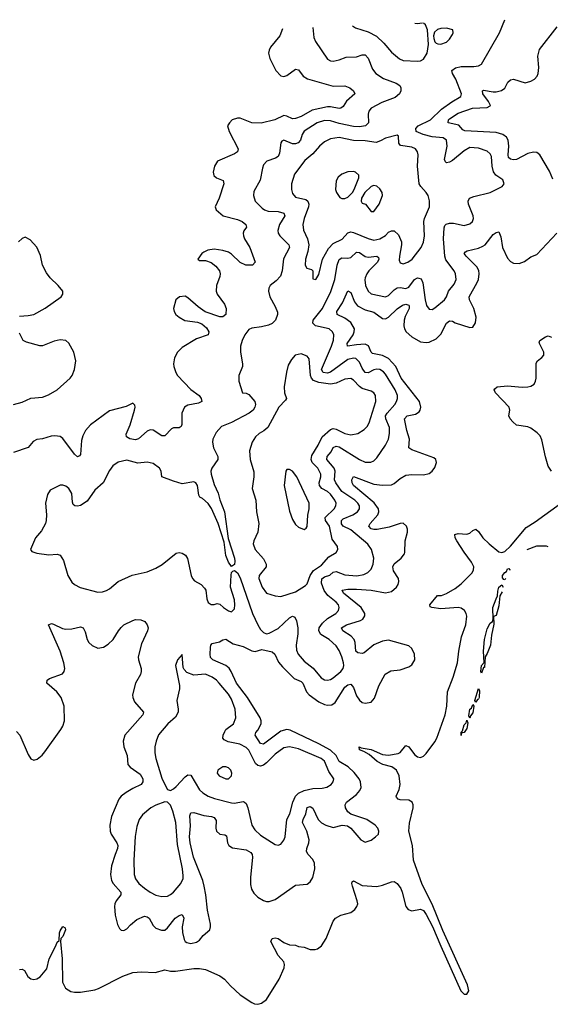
# Model space of a CAD drawing. Header units: inches. Extents: x 2057696 to 2160536, y 827480 to 1016834.
# Tile 421 of 422: x 2153172 to 2156823, y 1009997 to 1016780. Entities that reach past the tile are written whole.
import ezdxf

# ---------------------------------------------------------------- set-up
doc = ezdxf.new("R2010")
doc.units = ezdxf.units.IN
doc.header["$MEASUREMENT"] = 0
doc.layers.add('C1050', color=7, linetype='Continuous')
doc.layers.add('C1051', color=7, linetype='Continuous')

msp = doc.modelspace()

# ---------------------------------------------------------------- linework, layer by layer
at = {"layer": 'C1050', "color": 5, "elevation": 280}
msp.add_lwpolyline([(2154788.8, 1010000), (2154790, 1009999.3), (2154810, 1009996.8), (2154821, 1010000)], dxfattribs=at)
at = {"layer": 'C1051', "color": 5}
for points, elevation in [([(2155188.7, 1016726.2), (2155197.3, 1016657.3), (2155207.4, 1016630), (2155290, 1016508.9), (2155310, 1016496.9), (2155330, 1016494), (2155370, 1016502.8), (2155419.1, 1016520.9), (2155490, 1016524.2), (2155530, 1016538.4), (2155550, 1016538.6), (2155570, 1016515.3), (2155599.6, 1016439.6), (2155624, 1016410), (2155675.5, 1016375.5), (2155761.8, 1016341.8), (2155787.1, 1016327.1), (2155796, 1016310), (2155794.7, 1016290), (2155786.2, 1016270), (2155754.9, 1016245.1), (2155663.6, 1016210), (2155591.3, 1016170), (2155575.6, 1016150), (2155570.2, 1016130), (2155571.6, 1016070), (2155552, 1016050), (2155510, 1016042.6), (2155470, 1016044.1), (2155370, 1016065), (2155310, 1016083.7), (2155270, 1016086.2), (2155219.6, 1016070), (2155130, 1016011.2), (2155116.8, 1015990), (2155104.2, 1015950), (2155089.2, 1015930.8), (2155070, 1015925), (2155050, 1015926), (2154990, 1015949.5), (2154977.1, 1015942.9), (2154968.9, 1015931.1), (2154959.4, 1015860.6), (2154950, 1015836.9), (2154933.6, 1015826.4), (2154873.8, 1015806.2), (2154850, 1015779.5), (2154842, 1015758), (2154826.5, 1015673.5), (2154784.2, 1015595.8), (2154781.1, 1015570), (2154793.4, 1015530), (2154840.7, 1015480.7), (2154856.4, 1015470), (2154881.6, 1015461.6), (2154950, 1015458.4), (2154990, 1015446.4), (2154997.8, 1015430), (2154959.7, 1015370), (2154948.3, 1015328.3), (2154951.3, 1015310), (2154961.3, 1015290), (2155025, 1015230), (2155028.2, 1015210), (2154988.3, 1015131.7), (2154978.1, 1015050), (2154966.3, 1015013.7), (2154938.1, 1014981.9), (2154896.4, 1014950), (2154886, 1014930), (2154884.4, 1014910), (2154894.4, 1014870), (2154930, 1014804.9), (2154945.5, 1014765.5), (2154946.9, 1014750), (2154932.2, 1014710), (2154910, 1014688.2), (2154884, 1014676), (2154836.7, 1014663.3), (2154770, 1014654.7), (2154750, 1014646.6), (2154721.5, 1014610), (2154703.2, 1014570), (2154692.7, 1014530), (2154692.6, 1014490), (2154706.2, 1014410), (2154704.4, 1014390), (2154680.3, 1014330), (2154679.5, 1014290), (2154706, 1014210), (2154730, 1014207.2), (2154750, 1014197.6), (2154790, 1014150.5), (2154794, 1014130), (2154791.3, 1014110), (2154779.5, 1014090), (2154750.4, 1014070), (2154630, 1014005.2), (2154561.5, 1013978.5), (2154523.3, 1013936.6), (2154500.2, 1013890), (2154498.2, 1013870), (2154505, 1013830), (2154534.6, 1013770), (2154534.6, 1013750), (2154494, 1013690), (2154488.4, 1013670), (2154489.4, 1013650), (2154510, 1013578.7), (2154538.3, 1013518.3), (2154550, 1013472.2), (2154580.8, 1013390), (2154606.8, 1013206.8), (2154651.2, 1013070), (2154653.8, 1013050), (2154650, 1013027.8), (2154630, 1013013.7), (2154610, 1013041.8), (2154589.9, 1013089.9), (2154579.9, 1013179.9), (2154538, 1013310), (2154491.8, 1013411.8), (2154470, 1013446), (2154430, 1013482), (2154412.7, 1013490), (2154404.1, 1013504.1), (2154395.1, 1013570), (2154385.2, 1013590), (2154370, 1013596.3), (2154290, 1013582), (2154230, 1013599.8), (2154149.7, 1013629.8), (2154144.7, 1013670), (2154133.5, 1013690), (2154090, 1013722.2), (2154050, 1013732), (2153985.9, 1013725.9), (2153910, 1013745.3), (2153850, 1013730.9), (2153813.4, 1013706.6), (2153790, 1013675.1), (2153747.6, 1013590), (2153690, 1013539.1), (2153636, 1013464), (2153590, 1013434.2), (2153570, 1013428.9), (2153550.9, 1013430.9), (2153541.2, 1013441.2), (2153535.8, 1013455.8), (2153530, 1013515.1), (2153510, 1013549.6), (2153490, 1013566.6), (2153470, 1013574), (2153450, 1013573), (2153381.5, 1013538.5), (2153363.1, 1013510), (2153350.3, 1013450), (2153356, 1013370), (2153355.3, 1013330), (2153350.3, 1013309.7), (2153322.3, 1013257.7), (2153280.7, 1013210), (2153246.8, 1013130), (2153256, 1013116), (2153290, 1013104), (2153372.3, 1013092.3), (2153430, 1013097.4), (2153450, 1013090.3), (2153474.4, 1013054.4), (2153503.5, 1012950), (2153530, 1012904.9), (2153550, 1012888.5), (2153588.1, 1012868.1), (2153710, 1012837), (2153741.1, 1012838.9), (2153770, 1012847), (2153790, 1012858.7), (2153850, 1012909), (2153946.9, 1012953.1), (2154050, 1012977.4), (2154110, 1013002), (2154152.4, 1013027.6), (2154250, 1013106), (2154270, 1013110.6), (2154290, 1013106), (2154313.4, 1013090), (2154327.4, 1013067.4), (2154351.5, 1012951.5), (2154360.3, 1012930), (2154374.1, 1012914.1), (2154422, 1012890), (2154444.8, 1012864.8), (2154452.4, 1012850), (2154459.1, 1012790), (2154470, 1012766), (2154490, 1012751), (2154510, 1012751.3), (2154530, 1012758.8), (2154550, 1012754), (2154574, 1012730), (2154610, 1012706.5), (2154630, 1012700.2), (2154650, 1012720.5), (2154653, 1012750), (2154650, 1012782.9), (2154623, 1012870), (2154626.9, 1012953.1), (2154630, 1012970.8), (2154638.3, 1012981.7), (2154650, 1012984.7), (2154670, 1012969.5), (2154690, 1012934), (2154774.8, 1012690), (2154810, 1012610.2), (2154830, 1012578.4), (2154850, 1012557.4), (2154870, 1012550.2), (2154890, 1012554.3), (2154950, 1012585.5), (2155030, 1012660.2), (2155050, 1012670.2), (2155064.7, 1012664.7), (2155078, 1012638), (2155085.1, 1012590), (2155086.7, 1012550), (2155073.8, 1012470), (2155077.5, 1012437.5), (2155088.6, 1012410), (2155130, 1012360.7), (2155192.5, 1012312.4), (2155246.2, 1012246.2), (2155270, 1012232.3), (2155290, 1012230.2), (2155310, 1012234.4), (2155330, 1012245.2), (2155382.7, 1012290), (2155397.2, 1012310), (2155402.2, 1012330), (2155400.7, 1012350), (2155388.2, 1012390), (2155370, 1012434.3), (2155350, 1012467.4), (2155302.8, 1012510), (2155245.1, 1012545.1), (2155229.8, 1012570), (2155233.4, 1012590), (2155256.7, 1012623.3), (2155290, 1012654.8), (2155348.4, 1012690), (2155366.4, 1012710), (2155371.4, 1012730), (2155365.3, 1012750), (2155350, 1012767.7), (2155292.5, 1012812.5), (2155267.5, 1012847.5), (2155250, 1012897.6), (2155251.3, 1012928.7), (2155270, 1012941.2), (2155305.6, 1012954.4), (2155330, 1012975.1), (2155350, 1012979.3), (2155410, 1012954.6), (2155491.7, 1012948.3), (2155541.3, 1012958.7), (2155568.2, 1012971.8), (2155590, 1012994.9), (2155605.3, 1013030), (2155608.7, 1013070), (2155593.3, 1013130), (2155567.3, 1013167.3), (2155450, 1013265), (2155398.8, 1013290), (2155386.6, 1013306.6), (2155386.7, 1013330), (2155399.1, 1013340.9), (2155465.6, 1013370), (2155496.8, 1013390), (2155510.7, 1013410), (2155509.9, 1013430), (2155498.3, 1013450), (2155479, 1013470), (2155390, 1013529.9), (2155346.6, 1013590), (2155338.3, 1013610), (2155343.6, 1013670), (2155335.6, 1013690), (2155286.7, 1013750), (2155287.6, 1013770), (2155316.6, 1013803.4), (2155330, 1013833.8), (2155350, 1013843), (2155370, 1013838.2), (2155510, 1013750.2), (2155550, 1013732.4), (2155588.5, 1013731.5), (2155610, 1013741.3), (2155630, 1013761.6), (2155690, 1013848.9), (2155710.5, 1013889.5), (2155717.6, 1013930), (2155716.2, 1013970), (2155691, 1014030), (2155690.4, 1014050), (2155701.3, 1014070), (2155752.9, 1014130), (2155765.8, 1014150), (2155772, 1014170), (2155771.2, 1014190), (2155756.1, 1014230), (2155690, 1014338.9), (2155675.1, 1014355.1), (2155650, 1014369.9), (2155630, 1014371.8), (2155610, 1014367.8), (2155570, 1014347.6), (2155550, 1014349.8), (2155530, 1014378.9), (2155510, 1014420.7), (2155485.1, 1014445.1), (2155469.2, 1014449.2), (2155430, 1014439), (2155310, 1014351.4), (2155290, 1014345.7), (2155261.4, 1014350), (2155249.5, 1014370), (2155318.7, 1014530), (2155332.2, 1014572.2), (2155334.5, 1014610), (2155325.7, 1014630), (2155302.2, 1014650), (2155208.7, 1014670), (2155189.1, 1014690), (2155191.2, 1014710), (2155255.2, 1014790), (2155313.2, 1014906.8), (2155340.9, 1014990), (2155356.6, 1015090), (2155370, 1015128.9), (2155390, 1015139.1), (2155430, 1015136.6), (2155450, 1015141.7), (2155490, 1015177.8), (2155510, 1015176.9), (2155550, 1015147.9), (2155570, 1015143.8), (2155630.8, 1015150.8), (2155640.9, 1015140.9), (2155643.5, 1015130), (2155634.5, 1015110), (2155575.1, 1015050), (2155560.8, 1015030), (2155550, 1015002.7), (2155547.7, 1014987.7), (2155552.6, 1014950), (2155570.1, 1014910.1), (2155590, 1014892.3), (2155690, 1014871.8), (2155710, 1014878.9), (2155750, 1014919.4), (2155770, 1014932.7), (2155790, 1014934.7), (2155830, 1014927.9), (2155850, 1014937.6), (2155890, 1014990.7), (2155910, 1015001.8), (2155919.7, 1014999.7), (2155933.8, 1014993.8), (2155947.3, 1014967.3), (2155962, 1014850), (2155971.2, 1014811.2), (2155990, 1014785.5), (2156010, 1014784.4), (2156030, 1014794.6), (2156094.7, 1014850), (2156109.7, 1014870), (2156123.5, 1014910), (2156162.3, 1014957.7), (2156175, 1014990), (2156170.9, 1015030), (2156161.4, 1015050), (2156105.1, 1015125.1), (2156097.2, 1015150), (2156089, 1015270), (2156093.3, 1015346.7), (2156098.6, 1015361.4), (2156107.9, 1015372.1), (2156130, 1015377.9), (2156157.5, 1015377.5), (2156230, 1015363.2), (2156270, 1015372.7), (2156287.3, 1015390), (2156294.3, 1015410), (2156292.6, 1015430), (2156259.8, 1015510), (2156257.7, 1015530), (2156268.2, 1015550), (2156298, 1015562), (2156410, 1015590.4), (2156492, 1015630), (2156505.1, 1015650), (2156496.4, 1015676.4), (2156449.8, 1015709.8), (2156432.7, 1015732.7), (2156423, 1015770), (2156418, 1015838), (2156410, 1015856.3), (2156390, 1015875.3), (2156330, 1015896.2), (2156270, 1015899.3), (2156230, 1015876.5), (2156150, 1015809.1), (2156130, 1015798.6), (2156110, 1015794.8), (2156101.3, 1015801.3), (2156096.3, 1015816.3), (2156114.3, 1015910), (2156109, 1015950), (2156086.6, 1015966.6), (2156010, 1015973.6), (2155948.4, 1015990), (2155899.4, 1016010), (2155899.1, 1016030), (2155913.2, 1016050), (2155999.1, 1016090), (2156075.3, 1016164.7), (2156145.2, 1016214.8), (2156208.6, 1016250), (2156211.5, 1016270), (2156172.8, 1016370), (2156149.8, 1016410), (2156145.3, 1016430), (2156171.1, 1016448.9), (2156210, 1016458.8), (2156297.2, 1016457.2), (2156330, 1016462.7), (2156350, 1016472.7), (2156475.1, 1016690), (2156510.8, 1016780.2)], 340), ([(2154981.6, 1016717.7), (2154962.2, 1016670), (2154897.1, 1016590), (2154888, 1016570), (2154885.5, 1016550), (2154893.7, 1016513.7), (2154934.9, 1016430), (2154970, 1016392.9), (2154990, 1016388.4), (2155010, 1016396.2), (2155070, 1016440.2), (2155090, 1016435.3), (2155122.8, 1016390), (2155153, 1016373), (2155330, 1016322), (2155410, 1016325.2), (2155443.7, 1016310), (2155468.4, 1016290), (2155479.5, 1016270), (2155420.1, 1016219.9), (2155398, 1016182), (2155381, 1016170), (2155370, 1016168.1), (2155310, 1016180.7), (2155290, 1016179.1), (2155184.2, 1016155.8), (2155110, 1016114.1), (2155070, 1016100.2), (2155050, 1016097.3), (2155010, 1016115.8), (2154990, 1016119.2), (2154928.7, 1016091.3), (2154832.8, 1016067.2), (2154770, 1016070.4), (2154690, 1016100.7), (2154670, 1016102.8), (2154634.9, 1016090), (2154614.9, 1016070), (2154603, 1016050), (2154613.7, 1016010), (2154676, 1015890), (2154670.3, 1015870), (2154650, 1015856.4), (2154534.3, 1015805.7), (2154512, 1015770), (2154504.2, 1015730), (2154507.8, 1015707.8), (2154527.3, 1015690), (2154571.4, 1015671.4), (2154576.9, 1015650), (2154544.9, 1015550), (2154516.4, 1015490), (2154524.4, 1015470), (2154573, 1015430), (2154670, 1015404.5), (2154703.8, 1015390), (2154728.7, 1015370), (2154732.2, 1015350), (2154715.3, 1015324.7), (2154710.3, 1015310), (2154711.4, 1015290), (2154719.2, 1015270), (2154756.9, 1015210), (2154793.7, 1015110), (2154774.8, 1015090), (2154728, 1015088), (2154690, 1015106.6), (2154630, 1015165.7), (2154610, 1015177.6), (2154570, 1015189.8), (2154510, 1015198.7), (2154466.8, 1015193.2), (2154440.3, 1015179.7), (2154426, 1015170), (2154398, 1015130), (2154410, 1015121), (2154450, 1015120.4), (2154490, 1015107.2), (2154522.6, 1015082.6), (2154546.3, 1015050), (2154551.3, 1015030), (2154550.2, 1015010), (2154526.9, 1014950), (2154524.2, 1014910), (2154530.3, 1014890), (2154580.5, 1014820.5), (2154594, 1014790), (2154591.6, 1014748.5), (2154570, 1014733.6), (2154550, 1014733.5), (2154447.5, 1014767.5), (2154401.1, 1014801.1), (2154330, 1014864.7), (2154310, 1014874.7), (2154271.3, 1014870), (2154247.7, 1014850), (2154230.5, 1014790), (2154234.9, 1014770), (2154247.7, 1014750), (2154270.5, 1014730), (2154308.3, 1014708.3), (2154395.5, 1014695.5), (2154424.6, 1014684.6), (2154457.3, 1014657.3), (2154474.9, 1014630), (2154470, 1014609.6), (2154390, 1014582.3), (2154290, 1014520.9), (2154257.4, 1014490), (2154238.3, 1014450), (2154231.6, 1014410), (2154232.9, 1014390), (2154246.3, 1014350), (2154258.3, 1014330), (2154350, 1014231.8), (2154407.2, 1014190), (2154421.1, 1014170), (2154426, 1014150), (2154402.6, 1014137.4), (2154330, 1014123.7), (2154306.9, 1014110), (2154287.6, 1014070), (2154288.6, 1013991.4), (2154282.4, 1013977.6), (2154270, 1013967.3), (2154230, 1013967.6), (2154218, 1013962), (2154170, 1013913.6), (2154150, 1013912.8), (2154091.2, 1013951.2), (2154070, 1013953.8), (2154050, 1013945.1), (2153990, 1013893.3), (2153970, 1013886), (2153930, 1013891.5), (2153906.7, 1013906.7), (2153904.6, 1013924.6), (2153932, 1013988), (2153963, 1014090), (2153966.6, 1014110), (2153963.7, 1014123.7), (2153950, 1014139.3), (2153905.1, 1014114.9), (2153790, 1014085.3), (2153659.6, 1013990), (2153626, 1013950), (2153606.1, 1013913.9), (2153598.2, 1013881.8), (2153590, 1013784), (2153584.1, 1013775.9), (2153570.4, 1013769.6), (2153550, 1013786.6), (2153470, 1013895.4), (2153450, 1013908.5), (2153413.4, 1013913.4), (2153389.4, 1013910.6), (2153330, 1013892.4), (2153290, 1013888), (2153265.9, 1013874.1), (2153230, 1013833.6), (2153130, 1013798.7)], 320), ([(2155463.1, 1016737.4), (2155484.2, 1016724.2), (2155570, 1016697.3), (2155627.4, 1016667.4), (2155678.9, 1016618.9), (2155730, 1016556), (2155786, 1016510), (2155810, 1016500.2), (2155910, 1016494), (2155930, 1016496.4), (2155950, 1016508.2), (2155976.3, 1016550), (2155985, 1016610), (2155977.5, 1016710), (2155963.9, 1016743.9), (2155950.5, 1016757.3)], 360), ([(2155943.5, 1016757), (2155907.3, 1016752.7), (2155891.2, 1016754.9)], 360), ([(2156842, 1015682), (2156816.9, 1015736.9), (2156751.7, 1015850), (2156730, 1015864.5), (2156706.8, 1015866.8), (2156670, 1015857.2), (2156590, 1015817.9), (2156570, 1015815.2), (2156550, 1015818.8), (2156537, 1015830), (2156532.7, 1015850), (2156538.9, 1015910), (2156534.5, 1015950), (2156522.7, 1015970), (2156496.5, 1015990), (2156450, 1016002.5), (2156234.9, 1016014.9), (2156222.2, 1016022.2), (2156194.2, 1016054.2), (2156119.7, 1016070), (2156122.6, 1016090), (2156130, 1016097.4), (2156190, 1016136.4), (2156288.6, 1016171.4), (2156390, 1016175.7), (2156410, 1016187.2), (2156411.4, 1016190), (2156397.3, 1016217.3), (2156358.2, 1016270), (2156357.6, 1016290), (2156364.9, 1016295.1), (2156430, 1016282.7), (2156450, 1016282.9), (2156487.1, 1016292.9), (2156510.5, 1016309.5), (2156530.6, 1016349.4), (2156550, 1016366.5), (2156570.2, 1016370.2), (2156650, 1016345.7), (2156690, 1016355.8), (2156715.1, 1016370), (2156733.6, 1016390), (2156740.7, 1016410), (2156745.6, 1016450), (2156737.6, 1016530), (2156750, 1016574), (2156870, 1016730.7)], 320), ([(2153150, 1011877), (2153174.3, 1011850), (2153230, 1011717.3), (2153250, 1011687.3), (2153270, 1011678), (2153293.6, 1011686.4), (2153326.1, 1011713.9), (2153344.2, 1011735.8), (2153456, 1011890), (2153470, 1011913.4), (2153480.3, 1011950), (2153477.4, 1012050), (2153457.1, 1012110), (2153428.5, 1012150), (2153359.5, 1012210), (2153360.9, 1012230), (2153378.5, 1012241.5), (2153466.2, 1012273.8), (2153477.6, 1012290), (2153482, 1012310), (2153476.1, 1012350), (2153450.5, 1012430.5), (2153370, 1012611), (2153390, 1012619.3), (2153403.9, 1012616.1), (2153466.6, 1012586.6), (2153490, 1012581.3), (2153530, 1012582.7), (2153590, 1012597.6), (2153610, 1012590.4), (2153623.4, 1012563.4), (2153636.9, 1012510), (2153648.5, 1012488.5), (2153670, 1012468.8), (2153710, 1012450.4), (2153750, 1012456.4), (2153781.1, 1012478.9), (2153814.7, 1012510), (2153851.3, 1012570), (2153870, 1012592.2), (2153890, 1012610.3), (2153950, 1012641.3), (2153970, 1012648.2), (2154005.5, 1012645.5), (2154033, 1012633), (2154050.5, 1012610.5), (2154055.5, 1012590), (2154052.2, 1012570), (2154010, 1012479.5), (2153988.2, 1012390), (2153989.2, 1012369.2), (2154007.9, 1012310), (2154009.2, 1012290), (2154003.6, 1012270), (2153970.2, 1012210), (2153949.1, 1012130), (2153950.2, 1012110), (2153961.5, 1012081.5), (2154023.7, 1012010), (2154019.6, 1011990), (2153896.1, 1011850), (2153884, 1011810), (2153889.1, 1011770), (2153911.1, 1011710), (2153917.3, 1011650), (2153931.7, 1011630), (2154001.6, 1011581.6), (2154018.6, 1011550), (2154018.9, 1011530), (2154007.2, 1011510), (2153950, 1011484.1), (2153903.8, 1011456.2), (2153870.2, 1011430), (2153854, 1011410), (2153803.5, 1011290), (2153792.3, 1011230), (2153794.3, 1011190), (2153801.8, 1011170), (2153841.1, 1011110), (2153847.1, 1011090), (2153845.3, 1011070), (2153828.2, 1011030), (2153805.1, 1010950), (2153796.6, 1010890), (2153803.8, 1010850), (2153814.8, 1010830), (2153868.6, 1010770), (2153867.7, 1010750), (2153835.8, 1010710), (2153826.9, 1010690), (2153824.7, 1010670), (2153830.3, 1010610), (2153845.8, 1010545.9), (2153858, 1010518), (2153870, 1010507.7), (2153890, 1010505.5), (2153910, 1010517.6), (2153934.9, 1010545.1), (2153979.3, 1010580.7), (2154030, 1010603.5), (2154050, 1010600.2), (2154063.2, 1010590), (2154090, 1010538.9), (2154110, 1010521.8), (2154148.2, 1010508.2), (2154170, 1010508.6), (2154190, 1010523.5), (2154241.1, 1010590), (2154270, 1010609.5), (2154290, 1010615), (2154300.7, 1010590), (2154289.7, 1010530), (2154291.8, 1010491.8), (2154303.2, 1010443.2), (2154310, 1010428.9), (2154321.8, 1010421.8), (2154350, 1010416.5), (2154390, 1010425.5), (2154410, 1010439.6), (2154435.3, 1010470), (2154481, 1010510), (2154486, 1010530), (2154484.5, 1010550), (2154465.7, 1010645.7), (2154453.7, 1010750), (2154442, 1010810), (2154431.6, 1010850), (2154368.7, 1011010), (2154345, 1011110), (2154341.8, 1011150), (2154347.2, 1011227.2), (2154343.6, 1011296.4), (2154350, 1011315.8), (2154370, 1011317.7), (2154438.6, 1011298.6), (2154491.4, 1011291.4), (2154510, 1011283.6), (2154523.2, 1011263.2), (2154521.6, 1011210), (2154525.8, 1011190), (2154548.4, 1011170), (2154584.1, 1011164.1), (2154596.4, 1011156.4), (2154603.2, 1011110), (2154611.7, 1011090), (2154635.7, 1011075.7), (2154730, 1011060.3), (2154762.8, 1011042.8), (2154772.3, 1011030), (2154774.1, 1011010), (2154759.5, 1010870), (2154761.5, 1010821.5), (2154768, 1010790), (2154783, 1010763), (2154810, 1010734.7), (2154850, 1010711.1), (2154870, 1010705.6), (2154890, 1010705.4), (2154930, 1010719.7), (2155070, 1010816.5), (2155150, 1010824.9), (2155170, 1010839.5), (2155189, 1010871), (2155203.7, 1010930), (2155201.5, 1010970), (2155190, 1010994.5), (2155158, 1011030), (2155146, 1011050), (2155147.1, 1011070), (2155163, 1011110), (2155164, 1011130), (2155148.3, 1011190), (2155118.9, 1011250), (2155122.6, 1011270), (2155140.4, 1011310), (2155150, 1011353.8), (2155170, 1011360.7), (2155190, 1011347.7), (2155225.1, 1011270), (2155250, 1011245.9), (2155278.9, 1011230), (2155330, 1011214.3), (2155390.2, 1011230.2), (2155427.1, 1011227.1), (2155450.2, 1011210.2), (2155520.3, 1011130), (2155550, 1011114.3), (2155590, 1011127.6), (2155621.1, 1011150), (2155640.3, 1011170), (2155644.2, 1011190), (2155636, 1011210), (2155617.7, 1011230), (2155560.5, 1011270), (2155450, 1011307.2), (2155430, 1011322.7), (2155413.6, 1011350), (2155411.3, 1011370), (2155422, 1011390), (2155490, 1011441.3), (2155511.9, 1011470), (2155521, 1011490), (2155518.1, 1011530), (2155508.3, 1011550), (2155474.7, 1011594.7), (2155432.2, 1011632.2), (2155370, 1011669.3), (2155349.1, 1011710), (2155310, 1011747.4), (2155230, 1011792.2), (2155034.2, 1011885.8), (2155010, 1011889.3), (2154970, 1011877.5), (2154850, 1011789), (2154830, 1011792.9), (2154792.2, 1011850), (2154797, 1011870), (2154810, 1011885.4), (2154833.2, 1011930), (2154834.1, 1011950), (2154826.9, 1011970), (2154739.2, 1012110), (2154663.2, 1012210), (2154627.7, 1012290), (2154612.8, 1012312.8), (2154590, 1012331.1), (2154500.5, 1012370), (2154485, 1012385), (2154481.9, 1012410), (2154485.6, 1012454.4), (2154487.8, 1012472.2), (2154497.6, 1012482.4), (2154546.8, 1012493.2), (2154570, 1012506.9), (2154590, 1012511.3), (2154640.4, 1012480.4), (2154710, 1012461.9), (2154770, 1012432.2), (2154792.8, 1012427.2), (2154838.3, 1012441.7), (2154910, 1012425.2), (2154927.4, 1012410), (2154953.2, 1012353.2), (2154981, 1012321), (2155061.7, 1012241.7), (2155110, 1012220.2), (2155120.7, 1012210), (2155146.3, 1012150), (2155164.6, 1012130), (2155230, 1012080.4), (2155270, 1012061.6), (2155290, 1012057.5), (2155319.3, 1012060.7), (2155344.2, 1012075.8), (2155410, 1012180.9), (2155430, 1012198), (2155450, 1012201.3), (2155470, 1012180.3), (2155490, 1012122.6), (2155510, 1012091.6), (2155530, 1012076.5), (2155550, 1012071.5), (2155590, 1012079.5), (2155614.1, 1012105.9), (2155644.6, 1012190), (2155688, 1012272), (2155726.9, 1012293.1), (2155790, 1012300.8), (2155850, 1012321.1), (2155870, 1012334.9), (2155890.7, 1012369.3), (2155888.3, 1012410), (2155870, 1012447), (2155850, 1012467.6), (2155710, 1012505), (2155670, 1012498.4), (2155610, 1012473), (2155541.8, 1012418.2), (2155530, 1012413.5), (2155498.2, 1012418.2), (2155484.6, 1012430), (2155480.7, 1012490), (2155473.4, 1012510), (2155452.1, 1012532.1), (2155396.5, 1012570), (2155387.6, 1012590), (2155421.6, 1012610), (2155518.2, 1012641.8), (2155532.7, 1012650), (2155546.5, 1012673.5), (2155546.2, 1012690), (2155522.5, 1012730), (2155399.8, 1012830), (2155391.8, 1012850), (2155430, 1012857.7), (2155490, 1012856.4), (2155590, 1012849.2), (2155690, 1012832.6), (2155730, 1012840.7), (2155764.7, 1012870), (2155776.4, 1012890), (2155780.9, 1012910), (2155778.2, 1012930), (2155744.1, 1012984), (2155739.9, 1013010), (2155749.2, 1013030.8), (2155796.4, 1013070), (2155819.5, 1013100.5), (2155823.1, 1013110), (2155823.8, 1013190), (2155839.8, 1013250), (2155840.4, 1013270), (2155834.7, 1013290), (2155810, 1013310.8), (2155790, 1013309.8), (2155715.1, 1013284.9), (2155632.2, 1013267.8), (2155610, 1013267), (2155590, 1013273.5), (2155575.3, 1013290), (2155585, 1013310), (2155637.8, 1013370), (2155644.3, 1013390), (2155641.2, 1013410), (2155611.4, 1013451.4), (2155469.1, 1013570), (2155459.5, 1013590), (2155458.6, 1013610), (2155470, 1013632.3), (2155610, 1013580.4), (2155670, 1013574.5), (2155730, 1013576.8), (2155750, 1013584.5), (2155790, 1013618.5), (2155830, 1013641.8), (2155870, 1013647.3), (2155950, 1013643.6), (2155990, 1013654), (2156010.9, 1013669.1), (2156030, 1013694.8), (2156040.7, 1013730), (2156037, 1013750), (2156021.3, 1013761.3), (2155870, 1013816.5), (2155849.8, 1013830), (2155855.4, 1013890), (2155837.4, 1013950), (2155821.2, 1014030), (2155839.6, 1014050), (2155896.7, 1014063.3), (2155921.1, 1014078.9), (2155928.8, 1014090), (2155933, 1014110), (2155923.9, 1014150), (2155797.6, 1014310), (2155761.6, 1014390), (2155710, 1014446.9), (2155670, 1014466.2), (2155600.8, 1014480.8), (2155589.9, 1014489.9), (2155573.5, 1014533.5), (2155550, 1014544.3), (2155490, 1014540.7), (2155428.3, 1014530), (2155426.4, 1014550), (2155466.6, 1014610), (2155475, 1014630), (2155475.1, 1014650), (2155450, 1014694.9), (2155410, 1014725), (2155356, 1014750), (2155354.2, 1014770), (2155392.6, 1014830), (2155430, 1014912.7), (2155450, 1014901.6), (2155475.9, 1014835.9), (2155495.8, 1014810), (2155550, 1014780.6), (2155610, 1014764.8), (2155670, 1014721.5), (2155690, 1014720.1), (2155710, 1014731.3), (2155770, 1014788.2), (2155805.9, 1014814.1), (2155830, 1014819.5), (2155850, 1014814.2), (2155853.4, 1014810), (2155851.8, 1014790), (2155824.8, 1014735.2), (2155818.5, 1014710), (2155816.2, 1014670), (2155820.8, 1014650), (2155831.7, 1014630), (2155870, 1014595), (2155930, 1014560.5), (2155970, 1014555.3), (2155990, 1014559), (2156037.9, 1014582.1), (2156070, 1014612.6), (2156110, 1014689.1), (2156130, 1014704.7), (2156150, 1014704.3), (2156170, 1014691.8), (2156270, 1014659.5), (2156290, 1014662), (2156308.4, 1014691.6), (2156312.9, 1014730), (2156296.5, 1014790), (2156266.4, 1014850), (2156264.5, 1014870), (2156321.4, 1014970), (2156329.2, 1014990), (2156335, 1015030), (2156332.2, 1015052.2), (2156318.2, 1015078.2), (2156245.4, 1015150), (2156231.8, 1015170), (2156239.6, 1015180.4), (2156252.3, 1015187.7), (2156330, 1015205), (2156360.4, 1015219.7), (2156374.8, 1015230), (2156430, 1015299.6), (2156450, 1015313.4), (2156470, 1015318), (2156484.2, 1015284.2), (2156493.6, 1015210), (2156530, 1015136.4), (2156550, 1015114), (2156570, 1015102), (2156610, 1015101.1), (2156646, 1015114), (2156690, 1015147.3), (2156730, 1015162.8), (2156868.2, 1015310)], 320), ([(2153170, 1014738), (2153230, 1014742), (2153268.7, 1014750), (2153348.2, 1014791.8), (2153457.2, 1014870), (2153469, 1014890), (2153469, 1014910), (2153437.2, 1014950), (2153381.4, 1015001.4), (2153355.8, 1015035.8), (2153329.6, 1015090), (2153315.1, 1015155.1), (2153290, 1015214), (2153244.1, 1015264.1), (2153210, 1015281.2), (2153190, 1015273.2), (2153164, 1015250)], 320), ([(2153130, 1014130.2), (2153190, 1014144.9), (2153250, 1014171.6), (2153330, 1014179.5), (2153370, 1014195.3), (2153429.5, 1014230), (2153520.7, 1014310), (2153534, 1014330), (2153550, 1014371.3), (2153559.6, 1014430), (2153545.1, 1014490), (2153510, 1014552), (2153489.6, 1014569.7), (2153450, 1014574), (2153410, 1014564.8), (2153330, 1014533.3), (2153310, 1014534.2), (2153218.9, 1014558.9), (2153196.9, 1014570), (2153170, 1014621.6)], 320), ([(2156832.5, 1013670), (2156810, 1013703.5), (2156790, 1013769.4), (2156764.8, 1013884.8), (2156752.7, 1013912.7), (2156734.2, 1013934.2), (2156690, 1013967.2), (2156670, 1013976.2), (2156590, 1013987.4), (2156565.1, 1014010), (2156547.3, 1014030), (2156538.4, 1014050), (2156545.1, 1014090), (2156540.7, 1014110), (2156447, 1014210), (2156438, 1014230), (2156442, 1014238), (2156458, 1014250), (2156530, 1014258), (2156629.3, 1014249.3), (2156670, 1014251.6), (2156690, 1014255.4), (2156711.6, 1014268.4), (2156722.8, 1014290), (2156726, 1014310), (2156725.5, 1014414.5), (2156734.5, 1014430), (2156766.3, 1014453.7), (2156778.4, 1014470), (2156778, 1014490), (2156746.2, 1014553.8), (2156751.6, 1014570), (2156790, 1014595.6), (2156810, 1014603.1), (2156832, 1014592)], 280), ([(2154821, 1010000), (2154835.7, 1010004.3), (2154869.8, 1010030), (2154958.7, 1010170), (2154991.7, 1010248.3), (2154994, 1010270), (2154989.6, 1010290), (2154950, 1010333.6), (2154900.7, 1010430), (2154909.3, 1010450), (2154930, 1010454), (2154950, 1010450.2), (2154990, 1010421.8), (2155030, 1010406.3), (2155070, 1010404.4), (2155090, 1010395.3), (2155130, 1010390.2), (2155170, 1010375.2), (2155206.5, 1010373.5), (2155221.7, 1010378.3), (2155250, 1010400.5), (2155280.4, 1010450), (2155329.8, 1010570), (2155345.1, 1010590), (2155381.6, 1010610), (2155450, 1010629.4), (2155477.4, 1010650), (2155493.3, 1010670), (2155498.3, 1010690), (2155495.2, 1010710), (2155462.2, 1010810), (2155457.8, 1010830), (2155460.4, 1010839.6), (2155470, 1010847.4), (2155530, 1010814.8), (2155629.2, 1010809.2), (2155670, 1010816.8), (2155730, 1010840.9), (2155750, 1010842), (2155770.1, 1010830.1), (2155794, 1010794), (2155804.2, 1010770), (2155829.5, 1010670), (2155844.7, 1010650), (2155870, 1010640.6), (2155930, 1010653.3), (2155950, 1010643.4), (2155970, 1010615), (2156013.7, 1010533.7), (2156070, 1010397.5), (2156208.8, 1010088.8), (2156230, 1010067), (2156250, 1010067.5), (2156262.5, 1010090), (2156253.1, 1010130), (2156084.8, 1010504.8), (2156010, 1010687.2), (2155942.5, 1010822.5), (2155882.8, 1010990), (2155876.4, 1011090), (2155849.9, 1011190), (2155854.3, 1011245.7), (2155879.4, 1011350), (2155879.6, 1011370), (2155873.7, 1011390), (2155850, 1011403.2), (2155790, 1011404.6), (2155776.4, 1011410), (2155765, 1011425), (2155762.9, 1011430), (2155783.9, 1011476.1), (2155789.6, 1011510), (2155783.4, 1011570), (2155765.5, 1011610), (2155732.6, 1011632.6), (2155672, 1011650), (2155631.4, 1011670), (2155577.4, 1011717.4), (2155539.5, 1011739.5), (2155509.8, 1011750), (2155509.2, 1011770), (2155523, 1011763), (2155590, 1011751.8), (2155670, 1011717.8), (2155710, 1011713), (2155776, 1011724), (2155790, 1011732.5), (2155830, 1011779.5), (2155850, 1011771.5), (2155890, 1011718.9), (2155910, 1011700.9), (2155930, 1011696.9), (2155950, 1011706.5), (2155970, 1011724.9), (2156030, 1011804.7), (2156042.8, 1011830), (2156100.1, 1011990), (2156110.7, 1012050), (2156116.3, 1012150), (2156155.4, 1012250), (2156184.5, 1012350), (2156193.6, 1012430), (2156212.4, 1012527.6), (2156242.2, 1012610), (2156249.9, 1012669.9), (2156245.7, 1012690), (2156233.5, 1012710), (2156210, 1012727.1), (2156190, 1012731.7), (2156070, 1012720.7), (2156008, 1012730), (2155996, 1012736), (2155994.7, 1012750), (2156047.9, 1012812.1), (2156074.1, 1012814.1), (2156110, 1012826.4), (2156170, 1012862.4), (2156210, 1012892.6), (2156286.2, 1012970), (2156296.1, 1012990), (2156298.2, 1013010), (2156282.1, 1013042.1), (2156230, 1013110.7), (2156180.2, 1013190), (2156169.8, 1013210.2), (2156166.7, 1013233.3), (2156190, 1013239.4), (2156250, 1013235.6), (2156270, 1013242.1), (2156290, 1013260.2), (2156310, 1013269.2), (2156330, 1013253.4), (2156360.1, 1013210), (2156401.8, 1013170), (2156470, 1013114.4), (2156490.2, 1013110.2), (2156510, 1013117.4), (2156550, 1013152.4), (2156657.6, 1013282.4), (2156720.3, 1013319.7), (2156893.4, 1013446.6)], 280), ([(2156665.4, 1013129.6), (2156665.2, 1013130), (2156730, 1013155.5), (2156795.2, 1013155.2), (2156807.4, 1013151.4)], 260), ([(2156510, 1012922), (2156503.1, 1012923.1), (2156494.6, 1012934.6), (2156495.1, 1012950), (2156510, 1012972.7), (2156522, 1012978), (2156530, 1012997.3), (2156538.8, 1012998.8), (2156544.7, 1012990), (2156542.8, 1012984.7)], 260), ([(2156516.2, 1012930.5), (2156510, 1012922)], 260), ([(2156350, 1012278), (2156346.6, 1012290), (2156350, 1012332), (2156368.7, 1012351.3), (2156363.6, 1012430), (2156369.7, 1012510.3), (2156390, 1012584.7), (2156410, 1012622.8), (2156425.6, 1012634.4), (2156429.4, 1012650.6), (2156427.8, 1012730), (2156450, 1012791.3), (2156461.2, 1012810), (2156462.5, 1012842.5), (2156469.7, 1012870), (2156490, 1012886), (2156498.9, 1012870.5)], 260), ([(2156491.5, 1012838.7), (2156477.3, 1012810), (2156470, 1012742), (2156450, 1012675.3), (2156432, 1012668), (2156434.9, 1012614.9), (2156419.9, 1012540.1), (2156412.4, 1012470), (2156390, 1012414), (2156374.8, 1012390), (2156370, 1012318), (2156363.6, 1012316.4), (2156350, 1012278)], 260), ([(2156310, 1012078), (2156304, 1012090), (2156330, 1012172), (2156336, 1012156), (2156333.4, 1012113.4), (2156331, 1012102.6)], 260), ([(2156329.5, 1012097.9), (2156323.6, 1012096.4), (2156310, 1012078)], 260), ([(2153170, 1010236.6), (2153190, 1010237.8), (2153204.9, 1010230), (2153229.4, 1010189.4), (2153250, 1010172.2), (2153270, 1010168.4), (2153290, 1010172), (2153313.4, 1010186.6), (2153359.5, 1010240.5), (2153374, 1010310), (2153420.8, 1010399.2), (2153430, 1010426), (2153443.1, 1010436.9), (2153446, 1010490), (2153450, 1010504), (2153470, 1010532.7), (2153484.5, 1010524.5), (2153488, 1010510), (2153470, 1010463.7), (2153456.3, 1010450), (2153452.4, 1010430), (2153464.2, 1010310), (2153466.2, 1010150), (2153487, 1010107), (2153524, 1010084), (2153550, 1010079.3), (2153590, 1010080.1), (2153690, 1010096.7), (2153714.8, 1010105.2), (2153880.9, 1010190), (2153950, 1010215.8), (2154010, 1010220.8), (2154104.9, 1010215.1), (2154170, 1010235.2), (2154210, 1010226), (2154244.7, 1010224.7), (2154370, 1010242.4), (2154410, 1010242.6), (2154450, 1010237.5), (2154550, 1010193.7), (2154581.1, 1010170), (2154623.4, 1010123.4), (2154690, 1010063.1), (2154770, 1010010.1), (2154788.8, 1010000)], 280)]:
    msp.add_lwpolyline(points, dxfattribs=dict(at, elevation=elevation))
for points, elevation in [([(2156110, 1016722.4), (2156070, 1016719.9), (2156047.9, 1016712.1), (2156026.6, 1016693.4), (2156019, 1016670), (2156021.1, 1016650), (2156028.3, 1016628.3), (2156039, 1016619), (2156050, 1016612.8), (2156070, 1016611.4), (2156110, 1016625.7), (2156130, 1016645.5), (2156150, 1016677.3), (2156155.8, 1016690), (2156153.3, 1016710)], 360), ([(2155770, 1015984.5), (2155690, 1015964.2), (2155655.5, 1015944.5), (2155625.6, 1015934.4), (2155550, 1015946.6), (2155470, 1015947.9), (2155370, 1015969), (2155310, 1015958.9), (2155270, 1015939.2), (2155234.6, 1015910), (2155190, 1015856.8), (2155135.3, 1015810), (2155063.6, 1015716.4), (2155043, 1015650), (2155041.8, 1015610), (2155050, 1015582.4), (2155070, 1015558.2), (2155140.7, 1015540.7), (2155154.8, 1015530), (2155162, 1015510), (2155160.4, 1015490), (2155130.1, 1015410), (2155120.9, 1015370), (2155124.1, 1015330), (2155153.6, 1015270), (2155161.9, 1015230), (2155155.7, 1015184.3), (2155138.8, 1015130), (2155136, 1015090), (2155148.9, 1015068.9), (2155179.9, 1015059.9), (2155190.5, 1015050.5), (2155190, 1014994), (2155210, 1014990.8), (2155230, 1015024), (2155255.9, 1015130), (2155297, 1015203), (2155330, 1015238.2), (2155391.8, 1015268.2), (2155430, 1015312.4), (2155450, 1015317.7), (2155470, 1015314), (2155570, 1015271.9), (2155610, 1015262), (2155650, 1015270.1), (2155690, 1015294.4), (2155710, 1015315.9), (2155730, 1015326.1), (2155750, 1015325.9), (2155778.6, 1015298.6), (2155799.3, 1015250), (2155800.2, 1015230), (2155784.7, 1015150), (2155784, 1015124), (2155790, 1015104.9), (2155810, 1015097.6), (2155842.7, 1015110), (2155872, 1015130), (2155935.8, 1015210), (2155951.7, 1015248.3), (2155958.7, 1015290), (2155954.4, 1015390), (2155957.4, 1015410), (2155992.4, 1015490), (2155992.3, 1015532.3), (2155982, 1015570), (2155969.7, 1015590), (2155932.4, 1015630), (2155921.4, 1015650), (2155909.8, 1015770), (2155914.3, 1015850), (2155909.7, 1015870), (2155895.1, 1015890), (2155870, 1015902.7), (2155792.5, 1015912.5), (2155781.4, 1015930), (2155778.3, 1015978.3)], 360), ([(2155470, 1015733.6), (2155430, 1015731.6), (2155390, 1015716.2), (2155364.8, 1015695.2), (2155350.5, 1015670), (2155346.4, 1015610), (2155353, 1015590), (2155375.1, 1015555.1), (2155387.9, 1015547.9), (2155410, 1015548.4), (2155430, 1015556.9), (2155461.6, 1015590), (2155473.8, 1015610), (2155505.6, 1015690), (2155506.6, 1015710), (2155482, 1015730)], 380), ([(2155610, 1015637), (2155590, 1015631.1), (2155546.9, 1015590), (2155524.6, 1015550), (2155521.6, 1015530), (2155530, 1015517.3), (2155551, 1015510), (2155590, 1015458), (2155610, 1015458), (2155646, 1015510), (2155669.3, 1015570), (2155666, 1015590), (2155650, 1015614), (2155630, 1015632.7)], 380), ([(2155110, 1014478.7), (2155067.7, 1014470), (2155041.7, 1014438.3), (2155020.3, 1014399.7), (2155007.9, 1014352.1), (2154992.3, 1014250), (2154995.6, 1014210), (2155007.3, 1014170), (2155001.3, 1014158.7), (2154955.5, 1014110), (2154879, 1013970), (2154852.7, 1013947.3), (2154819.6, 1013930), (2154793.8, 1013906.2), (2154771, 1013869), (2154752.6, 1013810), (2154759, 1013750), (2154784.2, 1013664.2), (2154784.3, 1013630), (2154772.8, 1013550), (2154797.3, 1013470), (2154802, 1013390), (2154817.3, 1013310), (2154811.5, 1013250), (2154782.6, 1013190), (2154779.5, 1013170), (2154793.4, 1013130), (2154850, 1013065.3), (2154868.9, 1013030), (2154868.7, 1013010), (2154820.4, 1012950), (2154817, 1012930), (2154840.3, 1012870), (2154870, 1012828.4), (2154930.4, 1012810.4), (2154970, 1012806), (2155070, 1012837.6), (2155138.4, 1012881.6), (2155150, 1012893.7), (2155171.7, 1012950), (2155194.5, 1012985.5), (2155250, 1013023.2), (2155299.8, 1013080.2), (2155350.6, 1013109.4), (2155361, 1013130), (2155359.2, 1013150), (2155322, 1013202), (2155303.9, 1013290), (2155276.6, 1013330), (2155274.3, 1013350), (2155335.8, 1013410), (2155348.4, 1013430), (2155349.2, 1013450), (2155340.8, 1013470), (2155310, 1013512.5), (2155290.5, 1013530.5), (2155251.4, 1013551.4), (2155235, 1013570), (2155233.4, 1013590), (2155244.3, 1013630), (2155243.4, 1013650), (2155224.1, 1013690), (2155185.6, 1013730), (2155177.8, 1013750), (2155181.9, 1013778.1), (2155226.9, 1013850), (2155254.3, 1013905.7), (2155310, 1013956.6), (2155330, 1013962.8), (2155350, 1013960.1), (2155410, 1013928.9), (2155450, 1013919.8), (2155499.5, 1013930), (2155543.7, 1013956.3), (2155562.5, 1013977.5), (2155576.5, 1014003.5), (2155623.7, 1014150), (2155619.8, 1014190), (2155608.3, 1014210), (2155590, 1014221.6), (2155530, 1014238.6), (2155510, 1014253.6), (2155470, 1014297.7), (2155450, 1014308.1), (2155410, 1014304.7), (2155350, 1014276.6), (2155310.5, 1014269.5), (2155230, 1014280.3), (2155194.4, 1014294.4), (2155181, 1014310), (2155172.9, 1014330), (2155163.1, 1014443.1), (2155150, 1014462)], 360), ([(2155010, 1013682), (2155004, 1013670), (2154992.7, 1013570), (2155030, 1013394.8), (2155050, 1013336.3), (2155070, 1013303), (2155090, 1013284.9), (2155130, 1013266.8), (2155143.7, 1013276.3), (2155151.2, 1013288.8), (2155154, 1013366), (2155164, 1013410), (2155163.1, 1013450), (2155079.7, 1013630), (2155050, 1013669.3), (2155030, 1013681.2)], 380), ([(2154290, 1012406), (2154258, 1012370), (2154244, 1012330), (2154272.1, 1012192.1), (2154271.7, 1012170), (2154253.8, 1012090), (2154263.9, 1012030), (2154262.8, 1012010), (2154244, 1011976), (2154190.9, 1011929.1), (2154127.6, 1011852.4), (2154110.3, 1011810), (2154102, 1011770), (2154101.3, 1011730), (2154108.1, 1011690), (2154150, 1011554.9), (2154176.9, 1011496.9), (2154190, 1011476.3), (2154210, 1011470.4), (2154230, 1011480.3), (2154250, 1011497.7), (2154310, 1011563.2), (2154330, 1011578.2), (2154350, 1011575.8), (2154410, 1011474.7), (2154432.9, 1011452.9), (2154470, 1011430.2), (2154513.8, 1011413.8), (2154630, 1011384.2), (2154650, 1011381.6), (2154710, 1011394.8), (2154720.3, 1011390), (2154730, 1011379.5), (2154742, 1011350), (2154770.2, 1011230.2), (2154790, 1011198.4), (2154830, 1011161.7), (2154930, 1011097.6), (2154950, 1011092.7), (2154970, 1011100.5), (2154990, 1011127.3), (2154998.3, 1011150), (2155011.6, 1011270), (2155031.1, 1011310), (2155051.4, 1011390), (2155070.5, 1011430), (2155090, 1011450.7), (2155130, 1011470.1), (2155190, 1011483), (2155253.7, 1011486.3), (2155286.3, 1011493.7), (2155314.5, 1011510), (2155329.6, 1011530), (2155334, 1011550), (2155299.9, 1011599.9), (2155270, 1011671.4), (2155245.7, 1011690), (2155090, 1011756.5), (2155030, 1011771.2), (2154990, 1011763.4), (2154930, 1011720.2), (2154870, 1011659.9), (2154850, 1011645.4), (2154830, 1011638.3), (2154810, 1011641), (2154795.2, 1011655.2), (2154750, 1011747.8), (2154730, 1011767), (2154686.3, 1011790), (2154606, 1011806), (2154579.2, 1011819.2), (2154570.7, 1011830.7), (2154572.5, 1011850), (2154582.8, 1011877.2), (2154590.8, 1011890), (2154643.5, 1011930), (2154658.8, 1011970), (2154654.8, 1012030), (2154630, 1012099.7), (2154610, 1012133.8), (2154545.5, 1012210), (2154526.4, 1012230), (2154497.6, 1012250), (2154450, 1012270.5), (2154370, 1012263.8), (2154322.2, 1012282.2), (2154303, 1012303), (2154297.2, 1012317.2)], 340), ([(2156270, 1011968), (2156263.1, 1011983.1), (2156269.5, 1012029.5), (2156282, 1012038), (2156290, 1012062), (2156298, 1012050), (2156290, 1012006), (2156275.3, 1011984.7)], 260), ([(2156210, 1011848), (2156210, 1011872), (2156219, 1011881), (2156230, 1011922), (2156244, 1011936), (2156250, 1011954), (2156255.3, 1011935.3), (2156250, 1011898), (2156230, 1011868.7), (2156212.7, 1011867.3)], 260), ([(2154590, 1011633.6), (2154570, 1011633.6), (2154536.3, 1011610), (2154530.5, 1011590), (2154543.8, 1011570), (2154590, 1011550.4), (2154610, 1011550.6), (2154629.4, 1011570), (2154631.5, 1011590), (2154624.5, 1011610), (2154610, 1011626.6)], 360), ([(2154171.4, 1011391.4), (2154110, 1011369.8), (2154074.4, 1011350), (2154017.2, 1011302.8), (2153994.9, 1011270), (2153978.6, 1011221.4), (2153966.4, 1011153.6), (2153956.9, 1010990), (2153960.7, 1010890), (2153970, 1010861.6), (2153991.8, 1010830), (2154030, 1010796), (2154070, 1010768.9), (2154109.3, 1010749.3), (2154150, 1010739), (2154190, 1010742.3), (2154210, 1010752.2), (2154229.6, 1010770), (2154282, 1010830), (2154296.2, 1010863.8), (2154297.5, 1010882.5), (2154292.5, 1010930), (2154258.7, 1011098.7), (2154247.8, 1011250), (2154226.7, 1011326.7), (2154210, 1011367.8), (2154190, 1011389.7)], 340)]:
    msp.add_lwpolyline(points, close=True, dxfattribs=dict(at, elevation=elevation))

doc.saveas('drawing.dxf')
